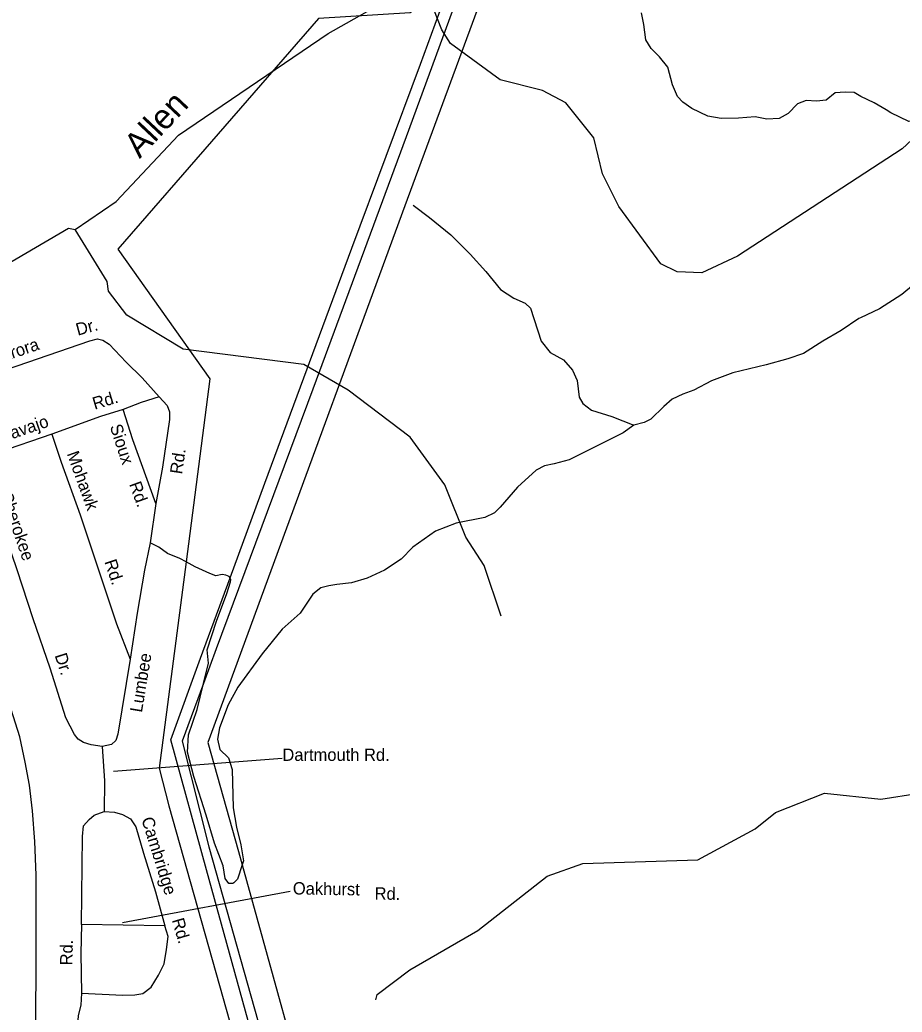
# Model space of a CAD drawing. Extents: x 2104537 to 2336408, y 34176 to 229611.
# Drawn here: x 2292662 to 2298025, y 105215 to 111242 of the extents above; entities that cross this region are included whole.
import ezdxf

# ---------------------------------------------------------------- set-up
doc = ezdxf.new("R2010")
doc.units = 0
for name, color, linetype in [('Exist Boundary Political City Limit New', 7, 'Continuous'), ('Exist Hydrographic Creek Single Shore', 7, 'Continuous'), ('Exist Hydrographic Misc Water Feature', 7, 'Continuous'), ('Exist Railroad Mainline', 7, 'Continuous'), ('Exist Road Non-System Type 51', 7, 'Continuous'), ('Exist Road Non-System Type 51 Label', 7, 'Continuous'), ('Exist Utilities Electrical Transmission Line', 7, 'Continuous'), ('Map Preparation Boundary City Limit Buffer Line', 7, 'Continuous'), ('Old_Level_32', 7, 'Continuous')]:
    doc.layers.add(name, color=color, linetype=linetype)

msp = doc.modelspace()

# ---------------------------------------------------------------- linework, layer by layer
at = {"layer": 'Exist Boundary Political City Limit New'}
msp.add_lwpolyline([(2292983, 121312.3), (2293945.8, 117492.1), (2293955.5, 117454.4), (2294260.8, 116256.3), (2294386.2, 115560.9), (2294614, 114717.3), (2294830.5, 113987.7), (2294953.2, 113362.5), (2295025.5, 113049.1), (2295348.5, 111658.2), (2295377, 111535.4), (2295276.5, 111461.8), (2295035.2, 111284.6), (2294476.8, 111250.4), (2293257.8, 109848.2), (2293816, 109061.6), (2293672, 107949.8), (2293509.8, 106696.3), (2293566.8, 106468.3), (2294419.8, 103445.8), (2295214.8, 100630), (2295264.2, 100454), (2294941.5, 100187.7)], dxfattribs=at)
at = {"layer": 'Exist Hydrographic Creek Single Shore'}
for points in [[(2292998.8, 109969), (2293246.7, 110138), (2293625.7, 110540.7), (2294536.7, 111159.5), (2295075.8, 111464)], [(2291597.7, 109248.1), (2292119.8, 109487.3), (2292956.8, 109976.4), (2292998.8, 109969)], [(2294825.8, 105289.2), (2294833.8, 105321.9), (2295031.7, 105472.2), (2295445.7, 105710.2), (2295867.7, 106039.9), (2296083.8, 106117.8), (2296782.8, 106140.4), (2297131.8, 106327.2), (2297254.9, 106426.5), (2297553.8, 106545.4), (2297895.9, 106509.3), (2298128.8, 106544.2), (2298684.9, 106782.8), (2298967.9, 106816.7), (2299317.9, 106754.2), (2299891.8, 106894), (2300157.8, 106921.7), (2300373.9, 106979.9)]]:
    msp.add_lwpolyline(points, dxfattribs=at)
at = {"layer": 'Exist Hydrographic Misc Water Feature'}
for points in [[(2298495.9, 110896.3), (2298025.9, 110459.3), (2297023.8, 109806.1), (2296807.9, 109705.4), (2296657.8, 109711.5), (2296557.7, 109759.4), (2296303.8, 110108.6), (2296202.8, 110307.4), (2296150.7, 110524.9), (2295981.7, 110738.1), (2295839.8, 110813), (2295580.8, 110877), (2295278.8, 111099.3), (2295227.7, 111182.3), (2295133.8, 111420.3), (2295075.8, 111464)], [(2295586.8, 107619.8), (2295483.8, 107926.8), (2295373.7, 108099.5), (2295245.8, 108416.8), (2295034.8, 108706.3), (2294656.7, 108992.3), (2294388.7, 109148.4), (2293654.8, 109241.3), (2293311.7, 109448), (2293201.8, 109594.4), (2293192.8, 109653.6), (2292998.8, 109969)]]:
    msp.add_lwpolyline(points, dxfattribs=at)
at = {"layer": 'Exist Railroad Mainline'}
msp.add_lwpolyline([(2292757.2, 104640.2), (2292762.1, 105573.9), (2292760.7, 106045.9), (2292752.8, 106252.1), (2292739.7, 106437.7), (2292720.4, 106593.8), (2292695.2, 106733.4), (2292662.1, 106887.2), (2292608.8, 107052.9)], dxfattribs=at)
at = {"layer": 'Exist Road Non-System Type 51'}
for p, q in [((2292856.9, 108725.6), (2292416.4, 108574.6)), ((2293489.4, 108304.4), (2293454.3, 108065.9)), ((2293544.3, 105738.9), (2293036, 105747.1))]:
    msp.add_line(p, q, dxfattribs=at)
for points in [[(2297927.3, 110695.3), (2297855.1, 110738.7), (2297774.8, 110775.7), (2297734.3, 110801.4), (2297678.5, 110802.8), (2297618.4, 110798), (2297562.8, 110753.5), (2297505, 110749), (2297441.1, 110752.2), (2297389.2, 110731.6), (2297332, 110673), (2297277.9, 110642.2), (2297202.1, 110639.7), (2297132.2, 110652.9), (2297030, 110645.7), (2296924, 110642.5), (2296843.9, 110657.5), (2296747.4, 110702.6), (2296691.1, 110741.8), (2296658.6, 110775.5), (2296629.8, 110847.2), (2296600.4, 110955.1), (2296549.7, 111016.4), (2296499.2, 111067.9), (2296466.8, 111121.3), (2296455.8, 111213.4), (2296440.8, 111285.2)], [(2298736.7, 110990.3), (2298670.5, 110979.5), (2298568.8, 110942.7), (2298487.5, 110893.8), (2298325.9, 110848), (2298276.7, 110797.2), (2298213.5, 110716.7), (2298156.1, 110649.9), (2298116.4, 110631.6), (2298066.4, 110625.1), (2297955.9, 110678), (2297927.3, 110695.3)], [(2298865.4, 110197.7), (2298805.2, 110207.1), (2298745.4, 110198.4), (2298672, 110153.5), (2298592.5, 110092.8), (2298545.4, 110018.2), (2298501.9, 109957.7), (2298375.2, 109846.3), (2298293.9, 109799.4), (2298022.2, 109574.3), (2297887.4, 109486.7), (2297771.3, 109432.1)], [(2295051.8, 110115.7), (2295152.3, 110040.9), (2295281.9, 109936.4), (2295399, 109819.7), (2295494, 109712.6), (2295583.4, 109603.6), (2295664.1, 109550.5), (2295734.4, 109521.3), (2295766.9, 109489.9), (2295831, 109290.5), (2295885.7, 109220.9), (2295966.2, 109177.7), (2296020.8, 109114.3), (2296049.7, 109050.8), (2296060.9, 108950.9), (2296083.1, 108911.1), (2296137.4, 108871.6), (2296260.4, 108832.9), (2296394.8, 108780.4)], [(2297771.3, 109432.1), (2297761.6, 109427.5), (2297654.6, 109354.4), (2297543.5, 109291.3), (2297426.2, 109215.8), (2297330.5, 109182.9), (2297198.9, 109147.4), (2296995.3, 109097.2), (2296865.8, 109049.8), (2296758.4, 108992.5), (2296692.6, 108967.9), (2296627.1, 108939), (2296577.4, 108894.3), (2296496.5, 108815.5), (2296456.8, 108795.3), (2296394.8, 108780.4)], [(2292267.4, 109011.1), (2293086.6, 109291.9), (2293134.4, 109304.7), (2293166.4, 109297.2), (2293204.6, 109271.2), (2293307.8, 109162.6), (2293405, 109067.6), (2293508.4, 108952.8)], [(2293508.4, 108952.8), (2293398.8, 108917.5), (2293289.1, 108874.4)], [(2293508.4, 108952.8), (2293556.9, 108899.4), (2293571.3, 108861.4), (2293572, 108815.4), (2293529, 108525), (2293489.4, 108304.4)], [(2293289.1, 108874.4), (2293151.5, 108832.7), (2292856.9, 108725.6)], [(2293489.4, 108304.4), (2293349.2, 108690.8), (2293289.1, 108874.4)], [(2296394.8, 108780.4), (2296329.3, 108733.8), (2296001.1, 108570.2), (2295909.4, 108545.1), (2295851.5, 108532.4), (2295799.8, 108505.9), (2295686.9, 108402.7), (2295582.2, 108281.4), (2295546.5, 108247), (2295488.9, 108218.3), (2295315, 108184.6), (2295187.8, 108135.2), (2295050.8, 108039.8), (2294979.6, 107967), (2294878.5, 107899.7), (2294773, 107850.6), (2294677.3, 107821.6), (2294589.2, 107812.5), (2294539.5, 107803.9), (2294491.4, 107791.4), (2294443.7, 107753), (2294365.1, 107638), (2294256.3, 107540.7), (2294135.7, 107391.5), (2293986.1, 107187.8), (2293927.3, 107081), (2293874.8, 106942.6), (2293863.6, 106872.3), (2293878.1, 106810.7), (2293930.9, 106759.1), (2293951.6, 106689.5), (2293958.2, 106455.5), (2293979.6, 106337.7), (2294004.8, 106231.9), (2294021.9, 106134.2), (2294014, 106109.9)], [(2292856.9, 108725.6), (2292912.7, 108556.2), (2293028.2, 108235.5), (2293249.6, 107573.9), (2293332.1, 107358.8)], [(2293162.1, 106828.7), (2293095.7, 106837.9), (2293049.8, 106853.5), (2293017.3, 106873.2), (2292993.3, 106900.9), (2292942.1, 107002.2), (2292846.5, 107303.2), (2292743.1, 107604.3), (2292645.8, 107901.1), (2292544.6, 108198.2), (2292472.4, 108397.4), (2292416.4, 108574.6)], [(2293454.3, 108065.9), (2293420.2, 107899.6), (2293374.8, 107637.1), (2293332.1, 107358.8)], [(2293672.1, 107949.8), (2293635.1, 107970.3), (2293559, 108001.2), (2293506.5, 108038.7), (2293454.3, 108065.9)], [(2293939.9, 107852.7), (2293933.8, 107860.5), (2293913.3, 107868.5), (2293892.4, 107872.8), (2293853.5, 107865.7), (2293816.4, 107878.2), (2293727.9, 107918.9), (2293672.1, 107949.8)], [(2293778.4, 107211.5), (2293808.5, 107333.9), (2293801.6, 107416), (2293857.7, 107590.4), (2293919.7, 107757.1), (2293943, 107827.6), (2293943.6, 107841), (2293940.8, 107851.5), (2293939.9, 107852.7)], [(2293332.1, 107358.8), (2293257.1, 106904), (2293245.5, 106863.9), (2293219.7, 106839.4), (2293162.1, 106828.7)], [(2293962.3, 106000.1), (2293957.2, 105995.4), (2293933.3, 105995.2), (2293909.3, 106026.8), (2293898.3, 106102.8), (2293844.5, 106240.3), (2293794.7, 106411.8), (2293720.2, 106646.8), (2293680.4, 106794.5), (2293687.3, 106898.6), (2293739.5, 107053.1), (2293778.4, 107211.5)], [(2293162.1, 106828.7), (2293176.5, 106618.8), (2293174.2, 106432.9)], [(2293036, 105747.1), (2293042, 106281.3), (2293049.2, 106345.4), (2293082.7, 106385.8), (2293114.4, 106412.1), (2293174.2, 106432.9)], [(2293174.2, 106432.9), (2293236.4, 106429.7), (2293286.7, 106416), (2293334.7, 106388.8), (2293367.6, 106340.9), (2293413.3, 106179.3), (2293485.9, 105946.4), (2293544.3, 105738.9)], [(2294014, 106109.9), (2293985.3, 106021.7), (2293962.3, 106000.1)], [(2293036, 105747.1), (2293032, 105571), (2293036.8, 105329.2)], [(2293036.8, 105329.2), (2293288.8, 105318.1), (2293360.7, 105319), (2293408.7, 105327.3), (2293460.3, 105366), (2293505.3, 105438.6), (2293538.8, 105508.8), (2293553.9, 105594.7), (2293562.7, 105674.9), (2293544.3, 105738.9)], [(2293036.8, 105329.2), (2293033.5, 105257.1), (2293016.2, 105194.8), (2293009.4, 105078.8), (2293005.2, 104932.9)]]:
    msp.add_lwpolyline(points, dxfattribs=at)
at = {"layer": 'Exist Road Non-System Type 51 Label'}
for points in [[(2294256.3, 106756.1), (2293230.4, 106677.1)], [(2294306, 105947.7), (2293285.4, 105756.3)]]:
    msp.add_lwpolyline(points, dxfattribs=at)
at = {"layer": 'Exist Utilities Electrical Transmission Line'}
for points in [[(2295573.9, 112071.4), (2295532, 111957.4), (2295010.9, 110531.7), (2294442.2, 108999.4), (2293856.1, 107421.2), (2293778.4, 107211.5)], [(2295639.4, 111841.6), (2295001.8, 110111.4), (2294129.8, 107735.4), (2293804.5, 106852.8), (2293991.8, 106190.2), (2294014, 106109.9)], [(2293939.9, 107852.7), (2294150.7, 108427.4), (2294680, 109855.2), (2295097.5, 110972.2), (2295276.6, 111461.8)], [(2294506.8, 103525), (2294125.6, 104891.3), (2293796.5, 106078.8), (2293580.5, 106869.2), (2293760.9, 107364.6), (2293939.9, 107852.7)], [(2293778.4, 107211.5), (2293648.2, 106860), (2293811.3, 106218.9), (2294195.7, 104853.9), (2294552.4, 103563.4)], [(2294014, 106109.9), (2294505.5, 104332.3), (2294686.4, 103686.4)]]:
    msp.add_lwpolyline(points, dxfattribs=at)
at = {"layer": 'Map Preparation Boundary City Limit Buffer Line'}
msp.add_lwpolyline([(2292983, 121312.3), (2293945.8, 117492.1), (2293955.5, 117454.4), (2294260.8, 116256.3), (2294386.2, 115560.9), (2294614, 114717.3), (2294830.5, 113987.7), (2294953.2, 113362.5), (2295025.5, 113049.1), (2295348.5, 111658.2), (2295377, 111535.4), (2295276.5, 111461.8), (2295035.2, 111284.6), (2294476.8, 111250.4), (2293257.8, 109848.2), (2293816, 109061.6), (2293672, 107949.8), (2293509.8, 106696.3), (2293566.8, 106468.3), (2294419.8, 103445.8), (2295214.8, 100630), (2295264.2, 100454), (2294941.5, 100187.7)], dxfattribs=at)

# ---------------------------------------------------------------- texts
at = {"layer": 'Exist Road Non-System Type 51 Label'}
for s, rotation, p in [('Dr.', 15.04931, (2293014, 109323.3)), ('Tuscarora', 18.91664, (2292359.1, 109094.6)), ('Rd.', 16.83515, (2293116.6, 108873.6)), ('Navajo', 18.91436, (2292548.3, 108671.8)), ('Sioux', 288.13145, (2293207.8, 108772.8)), ('Mohawk', 289.80709, (2292946.7, 108606.9)), ('Rd.', 81.5807, (2293647.8, 108479.1)), ('Rd.', 289.93373, (2293325.4, 108422)), ('Cherokee', 288.80799, (2292541.2, 108361)), ('Rd.', 288.50686, (2293175.3, 107950.9)), ('Dr.', 287.61382, (2292873.1, 107382.2)), ('Lumbee', 80.63408, (2293404, 107031.5)), ('Cambridge', 287.30724, (2293400.1, 106387.2)), ('Oakhurst', 359.08174, (2294320.9, 105929.8)), ('Rd.', 359.08174, (2294817.8, 105898.7)), ('Rd.', 286.08226, (2293585.3, 105774.4)), ('Rd.', 88.68272, (2292981.1, 105498))]:
    msp.add_text(s, height=75, rotation=rotation, dxfattribs=at).set_placement(p)
msp.add_text('Dartmouth Rd.', height=75, dxfattribs=at).set_placement((2294257.9, 106740.8))
at = {"layer": 'Old_Level_32'}
msp.add_text('Allen', height=150, rotation=46.74118, dxfattribs=at).set_placement((2293390.2, 110395.9))

doc.saveas('drawing.dxf')
